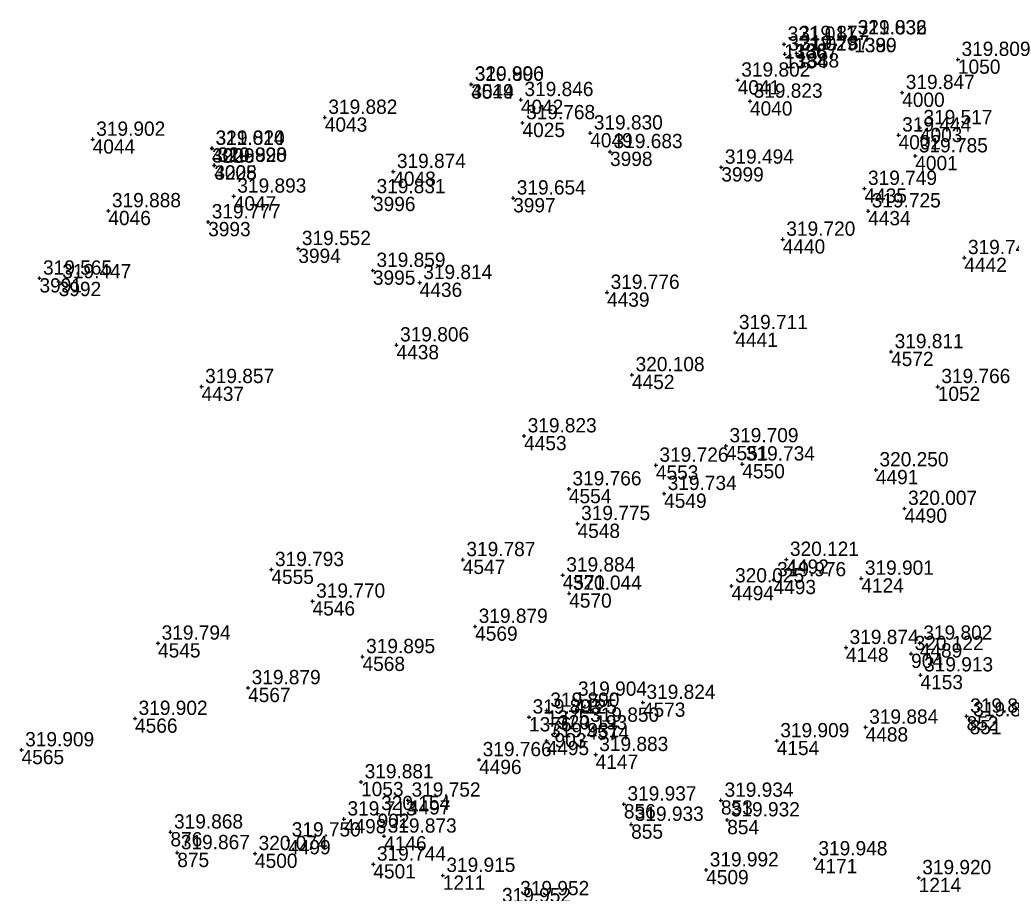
# Model space of a CAD drawing. Extents: x -829398 to -819400, y -1074439 to -1067977.
# Drawn here: x -821081.2 to -820997.9, y -1070023.8 to -1069950.4 of the extents above; entities that cross this region are included whole.
import ezdxf

# ---------------------------------------------------------------- set-up
doc = ezdxf.new("R2010")
doc.units = 0
for name, color, linetype in [('Vrstva 60', 7, 'Continuous'), ('Vrstva 61', 7, 'Continuous'), ('Čísla bodů_doměření_2012', 7, 'Continuous')]:
    doc.layers.add(name, color=color, linetype=linetype)

# ---------------------------------------------------------------- blocks, each defined once
blk = doc.blocks.new('BOD')
at = {"layer": 'Čísla bodů_doměření_2012'}
for p, q in [((-0.15, 0), (0.15, 0)), ((0, -0.15), (0, 0.15))]:
    blk.add_line(p, q, dxfattribs=at)

msp = doc.modelspace()

# ---------------------------------------------------------------- block references
at = {"layer": 'Vrstva 60'}
for p in [(-821011.098, -1069951.938), (-821011.098, -1069951.938), (-821011.083, -1069951.946), (-821011.083, -1069951.946), (-821016.983, -1069952.474), (-821016.983, -1069952.474), (-821016.009, -1069952.418), (-821016.009, -1069952.418), (-821016.917, -1069953.301), (-821016.917, -1069953.301), (-821015.924, -1069953.227), (-821015.924, -1069953.227), (-821002.363, -1069953.757), (-821002.363, -1069953.757), (-821043.286, -1069955.828), (-821043.286, -1069955.828), (-821043.271, -1069955.848), (-821043.271, -1069955.848), (-821020.875, -1069955.495), (-821020.875, -1069955.495), (-821007.05, -1069956.539), (-821007.05, -1069956.539), (-821039.105, -1069957.131), (-821039.105, -1069957.131), (-821019.843, -1069957.27), (-821019.843, -1069957.27), (-821055.589, -1069958.624), (-821055.589, -1069958.624), (-821038.966, -1069959.078), (-821038.966, -1069959.078), (-821005.564, -1069959.491), (-821005.564, -1069959.491), (-821033.276, -1069959.939), (-821033.276, -1069959.939), (-821007.353, -1069960.11), (-821007.353, -1069960.11), (-821075.101, -1069960.468), (-821075.101, -1069960.468), (-821065.062, -1069961.219), (-821065.062, -1069961.219), (-821065.078, -1069961.234), (-821065.078, -1069961.234), (-821031.61, -1069961.507), (-821031.61, -1069961.507), (-821005.951, -1069961.862), (-821005.951, -1069961.862), (-821064.889, -1069962.641), (-821064.889, -1069962.641), (-821064.87, -1069962.657), (-821064.87, -1069962.657), (-821022.258, -1069962.812), (-821022.258, -1069962.812), (-821049.829, -1069963.176), (-821049.829, -1069963.176), (-821063.24, -1069965.248), (-821063.24, -1069965.248), (-821051.537, -1069965.297), (-821051.537, -1069965.297), (-821010.224, -1069964.595), (-821010.224, -1069964.595), (-821039.752, -1069965.404), (-821039.752, -1069965.404), (-821073.782, -1069966.475), (-821073.782, -1069966.475), (-821009.91, -1069966.49), (-821009.91, -1069966.49), (-821065.391, -1069967.41), (-821065.391, -1069967.41), (-821017.092, -1069968.871), (-821017.092, -1069968.871), (-821057.815, -1069969.655), (-821057.815, -1069969.655), (-821001.824, -1069970.414), (-821001.824, -1069970.414), (-821051.545, -1069971.491), (-821051.545, -1069971.491), (-821079.574, -1069972.139), (-821079.574, -1069972.139), (-821077.958, -1069972.443), (-821077.958, -1069972.443), (-821047.61, -1069972.511), (-821047.61, -1069972.511), (-821031.861, -1069973.335), (-821031.861, -1069973.335), (-821021.078, -1069976.717), (-821021.078, -1069976.717), (-821049.558, -1069977.753), (-821049.558, -1069977.753), (-821007.985, -1069978.322), (-821007.985, -1069978.322), (-821029.764, -1069980.259), (-821029.764, -1069980.259), (-821065.947, -1069981.253), (-821065.947, -1069981.253), (-821004.06, -1069981.255), (-821004.06, -1069981.255), (-821038.834, -1069985.398), (-821038.834, -1069985.398), (-821021.87, -1069986.231), (-821021.87, -1069986.231), (-821027.756, -1069987.866), (-821027.756, -1069987.866), (-821020.489, -1069987.763), (-821020.489, -1069987.763), (-821009.26, -1069988.254), (-821009.26, -1069988.254), (-821035.069, -1069989.851), (-821035.069, -1069989.851), (-821027.064, -1069990.243), (-821027.064, -1069990.243), (-821006.853, -1069991.494), (-821006.853, -1069991.494), (-821034.341, -1069992.77), (-821034.341, -1069992.77), (-821043.985, -1069995.802), (-821043.985, -1069995.802), (-821016.788, -1069995.78), (-821016.788, -1069995.78), (-821060.077, -1069996.636), (-821060.077, -1069996.636), (-821035.587, -1069997.096), (-821035.587, -1069997.096), (-821017.867, -1069997.495), (-821017.867, -1069997.495), (-821010.487, -1069997.366), (-821010.487, -1069997.366), (-821035.043, -1069998.63), (-821035.043, -1069998.63), (-821021.397, -1069998.01), (-821021.397, -1069998.01), (-821056.615, -1069999.29), (-821056.615, -1069999.29), (-821042.95, -1070001.412), (-821042.95, -1070001.412), (-821069.605, -1070002.821), (-821069.605, -1070002.821), (-821005.572, -1070002.824), (-821005.572, -1070002.824), (-821011.772, -1070003.186), (-821011.772, -1070003.186), (-821006.302, -1070003.699), (-821006.302, -1070003.699), (-821052.415, -1070003.954), (-821052.415, -1070003.954), (-821005.511, -1070005.492), (-821005.511, -1070005.492), (-821062.037, -1070006.567), (-821062.037, -1070006.567), (-821034.605, -1070007.534), (-821034.605, -1070007.534), (-821028.847, -1070007.803), (-821028.847, -1070007.803), (-821036.928, -1070008.465), (-821036.928, -1070008.465), (-821071.541, -1070009.148), (-821071.541, -1070009.148), (-821038.421, -1070009.033), (-821038.421, -1070009.033), (-821001.637, -1070008.958), (-821001.637, -1070008.958), (-821001.381, -1070009.269), (-821001.381, -1070009.269), (-821036.276, -1070010.369), (-821036.276, -1070010.369), (-821033.582, -1070009.723), (-821033.582, -1070009.723), (-821010.123, -1070009.887), (-821010.123, -1070009.887), (-821036.941, -1070011.027), (-821036.941, -1070011.027), (-821017.597, -1070011.028), (-821017.597, -1070011.028), (-821081.075, -1070011.787), (-821081.075, -1070011.787), (-821042.617, -1070012.618), (-821042.617, -1070012.618), (-821032.816, -1070012.183), (-821032.816, -1070012.183), (-821052.539, -1070014.477), (-821052.539, -1070014.477), (-821048.596, -1070016.016), (-821048.596, -1070016.016), (-821022.285, -1070016.028), (-821022.285, -1070016.028), (-821030.446, -1070016.345), (-821030.446, -1070016.345), (-821053.983, -1070017.602), (-821053.983, -1070017.602), (-821051.151, -1070017.146), (-821051.151, -1070017.146), (-821021.757, -1070017.676), (-821021.757, -1070017.676), (-821068.561, -1070018.694), (-821068.561, -1070018.694), (-821029.834, -1070018.051), (-821029.834, -1070018.051), (-821058.667, -1070019.366), (-821058.667, -1070019.366), (-821050.603, -1070019.041), (-821050.603, -1070019.041), (-821067.988, -1070020.434), (-821067.988, -1070020.434), (-821061.455, -1070020.505), (-821061.455, -1070020.505), (-821014.394, -1070020.952), (-821014.394, -1070020.952), (-821051.506, -1070021.396), (-821051.506, -1070021.396), (-821023.529, -1070021.881), (-821023.529, -1070021.881), (-821045.667, -1070022.344), (-821045.667, -1070022.344), (-821005.663, -1070022.539), (-821005.663, -1070022.539)]:
    msp.add_blockref('BOD', p, dxfattribs=at)

# ---------------------------------------------------------------- texts
for s, p in [('1386', (-821016.983, -1069953.674)), ('1387', (-821016.009, -1069953.618)), ('1390', (-821011.098, -1069953.138)), ('1389', (-821011.083, -1069953.146)), ('1384', (-821016.917, -1069954.501)), ('1388', (-821015.924, -1069954.427)), ('1050', (-821002.363, -1069954.957)), ('4019', (-821043.286, -1069957.028)), ('3544', (-821043.271, -1069957.048)), ('4041', (-821020.875, -1069956.695)), ('4000', (-821007.05, -1069957.739)), ('4042', (-821039.105, -1069958.331)), ('4040', (-821019.843, -1069958.47)), ('4043', (-821055.589, -1069959.824)), ('4025', (-821038.966, -1069960.278)), ('4049', (-821033.276, -1069961.139)), ('4002', (-821007.353, -1069961.31)), ('4003', (-821005.564, -1069960.691)), ('4044', (-821075.101, -1069961.668)), ('4006', (-821065.078, -1069962.434)), ('3229', (-821065.062, -1069962.419)), ('3998', (-821031.61, -1069962.707)), ('4001', (-821005.951, -1069963.062)), ('4005', (-821064.889, -1069963.841)), ('3228', (-821064.87, -1069963.857)), ('4048', (-821049.829, -1069964.376)), ('3999', (-821022.258, -1069964.012)), ('4047', (-821063.24, -1069966.448)), ('4435', (-821010.224, -1069965.795)), ('3996', (-821051.537, -1069966.497)), ('3997', (-821039.752, -1069966.604)), ('4046', (-821073.782, -1069967.675)), ('4434', (-821009.91, -1069967.69)), ('3993', (-821065.391, -1069968.61)), ('4440', (-821017.092, -1069970.071)), ('3994', (-821057.815, -1069970.855)), ('4442', (-821001.824, -1069971.614)), ('3995', (-821051.545, -1069972.691)), ('3991', (-821079.574, -1069973.339)), ('3992', (-821077.958, -1069973.643)), ('4436', (-821047.61, -1069973.711)), ('4439', (-821031.861, -1069974.535)), ('4441', (-821021.078, -1069977.917)), ('4438', (-821049.558, -1069978.953)), ('4572', (-821007.985, -1069979.522)), ('4452', (-821029.764, -1069981.459)), ('4437', (-821065.947, -1069982.453)), ('1052', (-821004.06, -1069982.455)), ('4453', (-821038.834, -1069986.598)), ('4551', (-821021.87, -1069987.431)), ('4553', (-821027.756, -1069989.066)), ('4550', (-821020.489, -1069988.963)), ('4491', (-821009.26, -1069989.454)), ('4554', (-821035.069, -1069991.051)), ('4549', (-821027.064, -1069991.443)), ('4490', (-821006.853, -1069992.694)), ('4548', (-821034.341, -1069993.97)), ('4547', (-821043.985, -1069997.002)), ('4492', (-821016.788, -1069996.98)), ('4555', (-821060.077, -1069997.836)), ('4571', (-821035.587, -1069998.296)), ('4493', (-821017.867, -1069998.695)), ('4124', (-821010.487, -1069998.566)), ('4494', (-821021.397, -1069999.21)), ('4546', (-821056.615, -1070000.49)), ('4570', (-821035.043, -1069999.83)), ('4569', (-821042.95, -1070002.612)), ('4545', (-821069.605, -1070004.021)), ('4148', (-821011.772, -1070004.386)), ('4489', (-821005.572, -1070004.024)), ('4568', (-821052.415, -1070005.154)), ('904', (-821006.302, -1070004.899)), ('904', (-821006.302, -1070004.899)), ('4153', (-821005.511, -1070006.692)), ('4567', (-821062.037, -1070007.767)), ('4125', (-821034.605, -1070008.734)), ('1375', (-821036.928, -1070009.665)), ('4573', (-821028.847, -1070009.003)), ('4566', (-821071.541, -1070010.348)), ('1376', (-821038.421, -1070010.233)), ('852', (-821001.637, -1070010.158)), ('852', (-821001.637, -1070010.158)), ('851', (-821001.381, -1070010.469)), ('851', (-821001.381, -1070010.469)), ('4574', (-821033.582, -1070010.923)), ('4488', (-821010.123, -1070011.087)), ('4495', (-821036.941, -1070012.227)), ('903', (-821036.276, -1070011.569)), ('903', (-821036.276, -1070011.569)), ('4154', (-821017.597, -1070012.228)), ('4565', (-821081.075, -1070012.987)), ('4496', (-821042.617, -1070013.818)), ('4147', (-821032.816, -1070013.383)), ('1053', (-821052.539, -1070015.677)), ('4497', (-821048.596, -1070017.216)), ('853', (-821022.285, -1070017.228)), ('853', (-821022.285, -1070017.228)), ('856', (-821030.446, -1070017.545)), ('856', (-821030.446, -1070017.545)), ('4498', (-821053.983, -1070018.802)), ('902', (-821051.151, -1070018.346)), ('902', (-821051.151, -1070018.346)), ('854', (-821021.757, -1070018.876)), ('854', (-821021.757, -1070018.876)), ('855', (-821029.834, -1070019.251)), ('855', (-821029.834, -1070019.251)), ('876', (-821068.561, -1070019.894)), ('876', (-821068.561, -1070019.894)), ('4499', (-821058.667, -1070020.566)), ('4146', (-821050.603, -1070020.241)), ('875', (-821067.988, -1070021.634)), ('875', (-821067.988, -1070021.634)), ('4500', (-821061.455, -1070021.705)), ('4171', (-821014.394, -1070022.152)), ('4501', (-821051.506, -1070022.596)), ('4509', (-821023.529, -1070023.081)), ('1211', (-821045.667, -1070023.544)), ('1214', (-821005.663, -1070023.739))]:
    msp.add_text(s, height=1.2, dxfattribs=at).set_placement(p)
at = {"layer": 'Vrstva 61'}
for s, p in [('321.011', (-821016.683, -1069952.174)), ('319.877', (-821015.709, -1069952.118)), ('321.032', (-821010.798, -1069951.638)), ('319.836', (-821010.783, -1069951.646)), ('321.029', (-821016.617, -1069953.001)), ('319.787', (-821015.624, -1069952.927)), ('319.809', (-821002.063, -1069953.457)), ('320.996', (-821042.986, -1069955.528)), ('319.800', (-821042.971, -1069955.548)), ('319.802', (-821020.575, -1069955.195)), ('319.847', (-821006.75, -1069956.239)), ('319.846', (-821038.805, -1069956.831)), ('319.823', (-821019.543, -1069956.97)), ('319.882', (-821055.289, -1069958.324)), ('319.768', (-821038.666, -1069958.778)), ('319.830', (-821032.976, -1069959.639)), ('319.517', (-821005.264, -1069959.191)), ('319.902', (-821074.801, -1069960.168)), ('319.444', (-821007.053, -1069959.81)), ('321.014', (-821064.778, -1069960.934)), ('319.820', (-821064.762, -1069960.919)), ('319.683', (-821031.31, -1069961.207)), ('319.785', (-821005.651, -1069961.562)), ('320.998', (-821064.589, -1069962.341)), ('319.820', (-821064.57, -1069962.357)), ('319.874', (-821049.529, -1069962.876)), ('319.494', (-821021.958, -1069962.512)), ('319.749', (-821009.924, -1069964.295)), ('319.893', (-821062.94, -1069964.948)), ('319.831', (-821051.237, -1069964.997)), ('319.654', (-821039.452, -1069965.104)), ('319.888', (-821073.482, -1069966.175)), ('319.725', (-821009.61, -1069966.19)), ('319.777', (-821065.091, -1069967.11)), ('319.720', (-821016.792, -1069968.571)), ('319.552', (-821057.515, -1069969.355)), ('319.742', (-821001.524, -1069970.114)), ('319.859', (-821051.245, -1069971.191)), ('319.565', (-821079.274, -1069971.839)), ('319.447', (-821077.658, -1069972.143)), ('319.814', (-821047.31, -1069972.211)), ('319.776', (-821031.561, -1069973.035)), ('319.711', (-821020.778, -1069976.417)), ('319.806', (-821049.258, -1069977.453)), ('319.811', (-821007.685, -1069978.022)), ('320.108', (-821029.464, -1069979.959)), ('319.857', (-821065.647, -1069980.953)), ('319.766', (-821003.76, -1069980.955)), ('319.823', (-821038.534, -1069985.098)), ('319.709', (-821021.57, -1069985.931)), ('319.726', (-821027.456, -1069987.566)), ('319.734', (-821020.189, -1069987.463)), ('320.250', (-821008.96, -1069987.954)), ('319.766', (-821034.769, -1069989.551)), ('319.734', (-821026.764, -1069989.943)), ('320.007', (-821006.553, -1069991.194)), ('319.775', (-821034.041, -1069992.47)), ('319.787', (-821043.685, -1069995.502)), ('320.121', (-821016.488, -1069995.48)), ('319.793', (-821059.777, -1069996.336)), ('319.884', (-821035.287, -1069996.796)), ('319.976', (-821017.567, -1069997.195)), ('319.901', (-821010.187, -1069997.066)), ('320.025', (-821021.097, -1069997.71)), ('320.044', (-821034.743, -1069998.33)), ('319.770', (-821056.315, -1069998.99)), ('319.879', (-821042.65, -1070001.112)), ('319.794', (-821069.305, -1070002.521)), ('319.874', (-821011.472, -1070002.886)), ('319.802', (-821005.272, -1070002.524)), ('319.895', (-821052.115, -1070003.654)), ('320.122', (-821006.002, -1070003.399)), ('319.913', (-821005.211, -1070005.192)), ('319.879', (-821061.737, -1070006.267)), ('319.904', (-821034.305, -1070007.234)), ('319.824', (-821028.547, -1070007.503)), ('319.902', (-821071.241, -1070008.848)), ('319.893', (-821038.121, -1070008.733)), ('319.890', (-821036.628, -1070008.165)), ('319.890', (-821001.337, -1070008.658)), ('319.850', (-821033.282, -1070009.423)), ('319.884', (-821009.823, -1070009.587)), ('319.892', (-821001.081, -1070008.969)), ('320.193', (-821035.976, -1070010.069)), ('319.931', (-821036.641, -1070010.727)), ('319.909', (-821017.297, -1070010.728)), ('319.909', (-821080.775, -1070011.487)), ('319.883', (-821032.516, -1070011.883)), ('319.766', (-821042.317, -1070012.318)), ('319.881', (-821052.239, -1070014.177)), ('319.752', (-821048.296, -1070015.716)), ('319.937', (-821030.146, -1070016.045)), ('319.934', (-821021.985, -1070015.728)), ('320.154', (-821050.851, -1070016.846)), ('319.713', (-821053.683, -1070017.302)), ('319.933', (-821029.534, -1070017.751)), ('319.932', (-821021.457, -1070017.376)), ('319.868', (-821068.261, -1070018.394)), ('319.873', (-821050.303, -1070018.741)), ('319.750', (-821058.367, -1070019.066)), ('319.867', (-821067.688, -1070020.134)), ('320.074', (-821061.155, -1070020.205)), ('319.744', (-821051.206, -1070021.096)), ('319.948', (-821014.094, -1070020.652)), ('319.915', (-821045.367, -1070022.044)), ('319.992', (-821023.229, -1070021.581)), ('319.920', (-821005.363, -1070022.239)), ('319.952', (-821040.692, -1070024.593)), ('319.952', (-821039.161, -1070024.004))]:
    msp.add_text(s, height=1.2, dxfattribs=at).set_placement(p)

doc.saveas('drawing.dxf')
